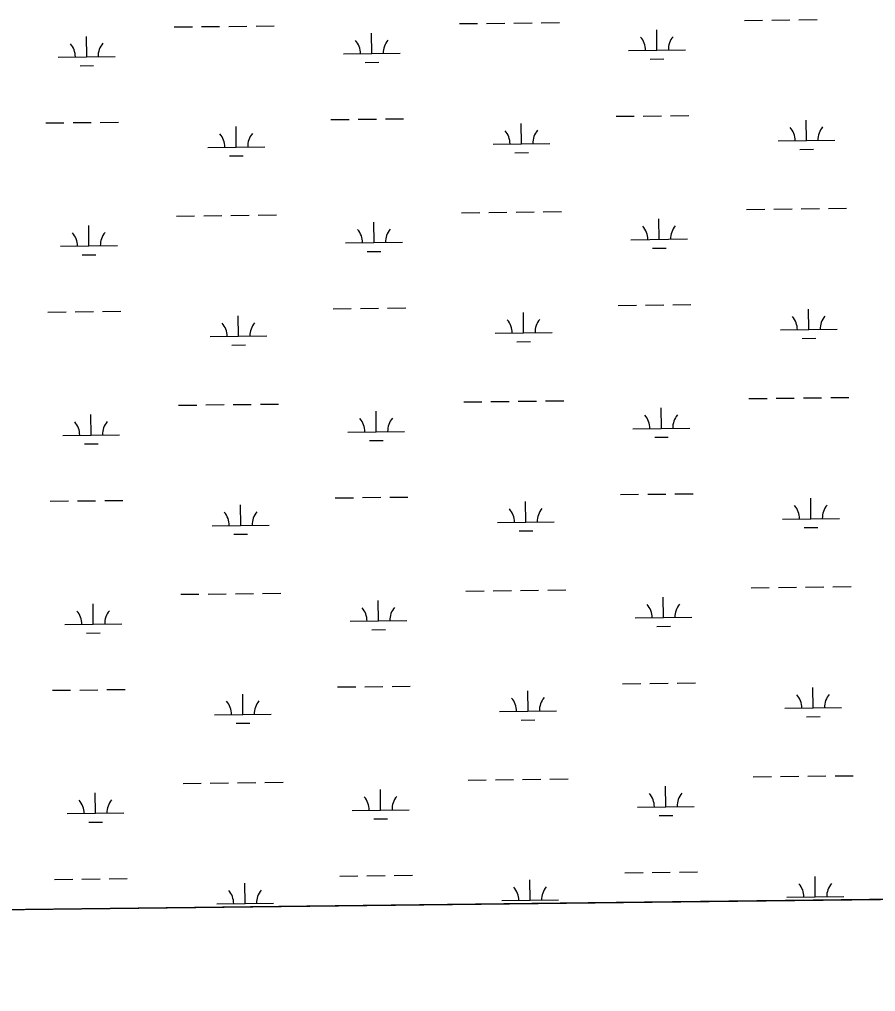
# Model space of a CAD drawing. Extents: x 3684037 to 3722149, y 433263 to 459021.
# Drawn here: x 3700661 to 3702168, y 438677 to 440387 of the extents above; entities that cross this region are included whole.
import ezdxf

# ---------------------------------------------------------------- set-up
doc = ezdxf.new("R2010")
doc.units = 0
doc.layers.add('V-GRID-FRAM', color=7, linetype='Continuous')
doc.layers.add('V-WETL-SWMP', color=7, linetype='Continuous')

msp = doc.modelspace()

# ---------------------------------------------------------------- linework, layer by layer
at = {"layer": 'V-GRID-FRAM'}
msp.add_lwpolyline([(3688058.9, 456858.9), (3719789.3, 457228.1), (3720008.8, 439046.9), (3688262.6, 438677.5), (3688058.9, 456858.9)], dxfattribs=at)
at = {"layer": 'V-WETL-SWMP'}
for p, q in [((3701985.3, 440386.4), (3702017.3, 440386.7)), ((3702033.3, 440386.9), (3702065.3, 440387.3)), ((3700933.6, 440374.1), (3700965.6, 440374.5)), ((3700981.6, 440374.7), (3701013.6, 440375.1)), ((3701029.6, 440375.2), (3701061.6, 440375.6)), ((3701077.6, 440375.8), (3701109.6, 440376.2)), ((3701435.5, 440380), (3701467.5, 440380.3)), ((3701483.5, 440380.5), (3701515.5, 440380.9)), ((3701531.5, 440381.1), (3701563.5, 440381.5)), ((3701579.5, 440381.6), (3701611.5, 440382)), ((3701937.3, 440385.8), (3701969.3, 440386.2)), ((3700779.6, 440321.6), (3700779.2, 440357.6)), ((3701281.5, 440327.4), (3701281.1, 440363.4)), ((3701783.3, 440333.3), (3701782.9, 440369.3)), ((3700729.6, 440321), (3700829.6, 440322.2)), ((3701231.5, 440326.8), (3701331.5, 440328)), ((3701733.4, 440332.7), (3701833.3, 440333.8)), ((3700767.8, 440306), (3700791.8, 440306.3)), ((3701269.7, 440311.9), (3701293.7, 440312.1)), ((3701771.5, 440317.7), (3701795.5, 440318)), ((3701711.3, 440217), (3701743.3, 440217.4)), ((3701759.3, 440217.5), (3701791.3, 440217.9)), ((3701807.3, 440218.1), (3701839.3, 440218.5)), ((3700707.5, 440205.3), (3700739.5, 440205.7)), ((3700755.5, 440205.9), (3700787.5, 440206.2)), ((3700803.5, 440206.4), (3700835.5, 440206.8)), ((3701042.9, 440162.8), (3701042.5, 440198.8)), ((3701209.4, 440211.1), (3701241.4, 440211.5)), ((3701257.4, 440211.7), (3701289.4, 440212.1)), ((3701305.4, 440212.3), (3701337.4, 440212.6)), ((3701544.8, 440168.6), (3701544.4, 440204.6)), ((3702046.7, 440174.5), (3702046.2, 440210.5)), ((3701494.8, 440168), (3701594.8, 440169.2)), ((3701996.7, 440173.9), (3702096.6, 440175)), ((3700992.9, 440162.2), (3701092.9, 440163.4)), ((3701031.1, 440147.2), (3701055.1, 440147.5)), ((3701533, 440153), (3701557, 440153.3)), ((3702034.8, 440158.9), (3702058.8, 440159.2)), ((3701439.3, 440047.3), (3701471.3, 440047.7)), ((3701487.3, 440047.9), (3701519.3, 440048.2)), ((3701535.3, 440048.4), (3701567.3, 440048.8)), ((3701583.3, 440049), (3701615.3, 440049.4)), ((3701941.2, 440053.2), (3701973.2, 440053.5)), ((3701989.2, 440053.7), (3702021.2, 440054.1)), ((3702037.2, 440054.3), (3702069.2, 440054.6)), ((3702085.2, 440054.8), (3702117.2, 440055.2)), ((3700937.5, 440041.5), (3700969.5, 440041.8)), ((3700985.5, 440042), (3701017.5, 440042.4)), ((3701033.5, 440042.6), (3701065.5, 440043)), ((3701081.5, 440043.1), (3701113.5, 440043.5)), ((3701285.3, 439994.8), (3701284.9, 440030.8)), ((3701787.2, 440000.6), (3701786.8, 440036.6)), ((3700783.5, 439988.9), (3700783.1, 440024.9)), ((3701235.3, 439994.2), (3701335.3, 439995.4)), ((3701737.2, 440000), (3701837.2, 440001.2)), ((3700733.5, 439988.4), (3700833.5, 439989.5)), ((3701273.5, 439979.2), (3701297.5, 439979.5)), ((3701775.4, 439985), (3701799.4, 439985.3)), ((3700771.7, 439973.4), (3700795.7, 439973.6)), ((3700807.4, 439873.8), (3700839.4, 439874.1)), ((3701213.3, 439878.5), (3701245.3, 439878.9)), ((3701261.3, 439879.1), (3701293.3, 439879.4)), ((3701309.3, 439879.6), (3701341.3, 439880)), ((3701715.2, 439884.3), (3701747.2, 439884.7)), ((3701763.2, 439884.9), (3701795.2, 439885.3)), ((3701811.2, 439885.5), (3701843.2, 439885.8)), ((3702050.5, 439841.8), (3702050.1, 439877.8)), ((3700711.4, 439872.7), (3700743.4, 439873)), ((3700759.4, 439873.2), (3700791.4, 439873.6)), ((3701046.8, 439830.1), (3701046.4, 439866.1)), ((3701548.6, 439836), (3701548.2, 439872)), ((3702000.5, 439841.2), (3702100.5, 439842.4)), ((3700996.8, 439829.5), (3701096.8, 439830.7)), ((3701498.7, 439835.4), (3701598.6, 439836.5)), ((3702038.7, 439826.2), (3702062.7, 439826.5)), ((3701035, 439814.6), (3701059, 439814.8)), ((3701536.8, 439820.4), (3701560.8, 439820.7)), ((3701945.1, 439720.5), (3701977.1, 439720.9)), ((3701993.1, 439721.1), (3702025.1, 439721.4)), ((3702041.1, 439721.6), (3702073.1, 439722)), ((3702089.1, 439722.2), (3702121.1, 439722.5)), ((3700941.3, 439708.8), (3700973.3, 439709.2)), ((3700989.3, 439709.4), (3701021.3, 439709.8)), ((3701037.3, 439709.9), (3701069.3, 439710.3)), ((3701085.3, 439710.5), (3701117.3, 439710.9)), ((3701443.2, 439714.7), (3701475.2, 439715)), ((3701491.2, 439715.2), (3701523.2, 439715.6)), ((3701539.2, 439715.8), (3701571.2, 439716.1)), ((3701587.2, 439716.3), (3701619.2, 439716.7)), ((3701791.1, 439668), (3701790.7, 439704)), ((3700787.3, 439656.3), (3700786.9, 439692.3)), ((3701289.2, 439662.1), (3701288.8, 439698.1)), ((3700737.3, 439655.7), (3700837.3, 439656.9)), ((3701239.2, 439661.5), (3701339.2, 439662.7)), ((3701741.1, 439667.4), (3701841.1, 439668.5)), ((3701779.3, 439652.4), (3701803.3, 439652.7)), ((3700775.5, 439640.7), (3700799.5, 439641)), ((3701277.4, 439646.6), (3701301.4, 439646.8)), ((3701719, 439551.7), (3701751, 439552.1)), ((3701767, 439552.2), (3701799, 439552.6)), ((3701815, 439552.8), (3701847, 439553.2)), ((3700715.3, 439540), (3700747.3, 439540.4)), ((3700763.3, 439540.6), (3700795.3, 439540.9)), ((3700811.3, 439541.1), (3700843.3, 439541.5)), ((3701050.6, 439497.5), (3701050.2, 439533.5)), ((3701217.2, 439545.8), (3701249.2, 439546.2)), ((3701265.2, 439546.4), (3701297.2, 439546.8)), ((3701313.2, 439547), (3701345.1, 439547.3)), ((3701552.5, 439503.3), (3701552.1, 439539.3)), ((3702054.4, 439509.2), (3702054, 439545.2)), ((3701000.6, 439496.9), (3701100.6, 439498.1)), ((3701502.5, 439502.7), (3701602.5, 439503.9)), ((3702004.4, 439508.6), (3702104.4, 439509.7)), ((3701038.8, 439481.9), (3701062.8, 439482.2)), ((3701540.7, 439487.7), (3701564.7, 439488)), ((3702042.6, 439493.6), (3702066.6, 439493.9)), ((3701089.2, 439377.8), (3701121.2, 439378.2)), ((3701447.1, 439382), (3701479.1, 439382.4)), ((3701495.1, 439382.6), (3701527.1, 439382.9)), ((3701543.1, 439383.1), (3701575.1, 439383.5)), ((3701591.1, 439383.7), (3701623.1, 439384.1)), ((3701949, 439387.8), (3701981, 439388.2)), ((3701997, 439388.4), (3702028.9, 439388.8)), ((3702044.9, 439389), (3702076.9, 439389.3)), ((3702092.9, 439389.5), (3702124.9, 439389.9)), ((3700945.2, 439376.2), (3700977.2, 439376.5)), ((3700993.2, 439376.7), (3701025.2, 439377.1)), ((3701041.2, 439377.3), (3701073.2, 439377.7)), ((3701293.1, 439329.5), (3701292.7, 439365.5)), ((3701795, 439335.3), (3701794.5, 439371.3)), ((3700791.2, 439323.6), (3700790.8, 439359.6)), ((3701243.1, 439328.9), (3701343.1, 439330.1)), ((3701745, 439334.7), (3701845, 439335.9)), ((3700741.2, 439323), (3700841.2, 439324.2)), ((3701281.3, 439313.9), (3701305.3, 439314.2)), ((3701783.1, 439319.7), (3701807.1, 439320)), ((3700779.4, 439308.1), (3700803.4, 439308.3)), ((3700719.2, 439207.4), (3700751.2, 439207.7)), ((3700767.2, 439207.9), (3700799.1, 439208.3)), ((3700815.1, 439208.5), (3700847.1, 439208.8)), ((3701221, 439213.2), (3701253, 439213.6)), ((3701269, 439213.7), (3701301, 439214.1)), ((3701317, 439214.3), (3701349, 439214.7)), ((3701722.9, 439219), (3701754.9, 439219.4)), ((3701770.9, 439219.6), (3701802.9, 439220)), ((3701818.9, 439220.1), (3701850.9, 439220.5)), ((3702058.3, 439176.5), (3702057.8, 439212.5)), ((3701054.5, 439164.8), (3701054.1, 439200.8)), ((3701556.4, 439170.7), (3701556, 439206.7)), ((3702008.3, 439175.9), (3702108.3, 439177.1)), ((3701004.5, 439164.2), (3701104.5, 439165.4)), ((3701506.4, 439170.1), (3701606.4, 439171.2)), ((3702046.4, 439160.9), (3702070.4, 439161.2)), ((3701042.7, 439149.3), (3701066.7, 439149.5)), ((3701544.6, 439155.1), (3701568.6, 439155.4)), ((3701952.8, 439055.2), (3701984.8, 439055.6)), ((3702000.8, 439055.8), (3702032.8, 439056.1)), ((3702048.8, 439056.3), (3702080.8, 439056.7)), ((3702096.8, 439056.9), (3702128.8, 439057.2)), ((3700949.1, 439043.5), (3700981.1, 439043.9)), ((3700997.1, 439044.1), (3701029.1, 439044.4)), ((3701045.1, 439044.6), (3701077.1, 439045)), ((3701093.1, 439045.2), (3701125.1, 439045.6)), ((3701451, 439049.4), (3701482.9, 439049.7)), ((3701498.9, 439049.9), (3701530.9, 439050.3)), ((3701546.9, 439050.5), (3701578.9, 439050.8)), ((3701594.9, 439051), (3701626.9, 439051.4)), ((3701798.8, 439002.7), (3701798.4, 439038.7)), ((3700795.1, 438991), (3700794.7, 439027)), ((3701297, 438996.8), (3701296.5, 439032.8)), ((3701748.8, 439002.1), (3701848.8, 439003.2)), ((3700745.1, 438990.4), (3700845.1, 438991.6)), ((3701247, 438996.2), (3701347, 438997.4)), ((3701787, 438987.1), (3701811, 438987.4)), ((3700783.3, 438975.4), (3700807.3, 438975.7)), ((3701285.1, 438981.2), (3701309.1, 438981.5)), ((3701320.9, 438881.7), (3701352.9, 438882)), ((3701726.8, 438886.4), (3701758.8, 438886.8)), ((3701774.8, 438886.9), (3701806.8, 438887.3)), ((3701822.8, 438887.5), (3701854.8, 438887.9)), ((3700723, 438874.7), (3700755, 438875.1)), ((3700771, 438875.3), (3700803, 438875.6)), ((3700819, 438875.8), (3700851, 438876.2)), ((3701058.4, 438832.2), (3701058, 438868.2)), ((3701224.9, 438880.5), (3701256.9, 438880.9)), ((3701272.9, 438881.1), (3701304.9, 438881.5)), ((3701560.3, 438838), (3701559.8, 438874)), ((3702062.1, 438843.8), (3702061.7, 438879.8)), ((3701008.4, 438831.6), (3701108.4, 438832.7)), ((3701510.3, 438837.4), (3701610.3, 438838.6)), ((3702012.1, 438843.3), (3702112.1, 438844.4))]:
    msp.add_line(p, q, dxfattribs=at)
msp.add_lwpolyline([(3695447.4, 438761.1), (3706545.2, 438890.2)], dxfattribs=at)
for centre, start, end in [((3701728.1, 440333.1), 359.8949, 41.4385), ((3701838.6, 440334.4), 139.8949, 181.4385), ((3700724.4, 440321.4), 359.8949, 41.4385), ((3700834.8, 440322.7), 139.8949, 181.4385), ((3701226.2, 440327.3), 359.8949, 41.4385), ((3701336.7, 440328.5), 139.8949, 181.4385), ((3700987.7, 440162.6), 359.8949, 41.4385), ((3701098.1, 440163.9), 139.8949, 181.4385), ((3701489.5, 440168.4), 359.8949, 41.4385), ((3701600, 440169.7), 139.8949, 181.4385), ((3701991.4, 440174.3), 359.8949, 41.4385), ((3702101.9, 440175.6), 139.8949, 181.4385), ((3700728.2, 439988.8), 359.8949, 41.4385), ((3700838.7, 439990.1), 139.8949, 181.4385), ((3701230.1, 439994.6), 359.8949, 41.4385), ((3701340.6, 439995.9), 139.8949, 181.4385), ((3701732, 440000.4), 359.8949, 41.4385), ((3701842.5, 440001.7), 139.8949, 181.4385), ((3701493.4, 439835.8), 359.8949, 41.4385), ((3701603.9, 439837.1), 139.8949, 181.4385), ((3701995.3, 439841.6), 359.8949, 41.4385), ((3702105.8, 439842.9), 139.8949, 181.4385), ((3700991.5, 439830), 359.8949, 41.4385), ((3701102, 439831.2), 139.8949, 181.4385), ((3701344.5, 439663.2), 139.8949, 181.4385), ((3701735.8, 439667.8), 359.8949, 41.4385), ((3701846.3, 439669.1), 139.8949, 181.4385), ((3700732.1, 439656.1), 359.8949, 41.4385), ((3700842.6, 439657.4), 139.8949, 181.4385), ((3701234, 439662), 359.8949, 41.4385), ((3701999.1, 439509), 359.8949, 41.4385), ((3702109.6, 439510.3), 139.8949, 181.4385), ((3700995.4, 439497.3), 359.8949, 41.4385), ((3701105.9, 439498.6), 139.8949, 181.4385), ((3701497.3, 439503.1), 359.8949, 41.4385), ((3701607.8, 439504.4), 139.8949, 181.4385), ((3700736, 439323.5), 359.8949, 41.4385), ((3700846.4, 439324.7), 139.8949, 181.4385), ((3701237.8, 439329.3), 359.8949, 41.4385), ((3701348.3, 439330.6), 139.8949, 181.4385), ((3701739.7, 439335.1), 359.8949, 41.4385), ((3701850.2, 439336.4), 139.8949, 181.4385), ((3701501.1, 439170.5), 359.8949, 41.4385), ((3701611.6, 439171.8), 139.8949, 181.4385), ((3702003, 439176.3), 359.8949, 41.4385), ((3702113.5, 439177.6), 139.8949, 181.4385), ((3700999.3, 439164.7), 359.8949, 41.4385), ((3701109.7, 439165.9), 139.8949, 181.4385), ((3701241.7, 438996.6), 359.8949, 41.4385), ((3701352.2, 438997.9), 139.8949, 181.4385), ((3701743.6, 439002.5), 359.8949, 41.4385), ((3701854.1, 439003.8), 139.8949, 181.4385), ((3700739.8, 438990.8), 359.8949, 41.4385), ((3700850.3, 438992.1), 139.8949, 181.4385), ((3702006.9, 438843.7), 359.8949, 41.4385), ((3702117.4, 438845), 139.8949, 181.4385), ((3701003.1, 438832), 359.8949, 41.4385), ((3701113.6, 438833.3), 139.8949, 181.4385), ((3701505, 438837.8), 359.8949, 41.4385), ((3701615.5, 438839.1), 139.8949, 181.4385)]:
    msp.add_arc(centre, 35.2, start, end, dxfattribs=at)

doc.saveas('drawing.dxf')
